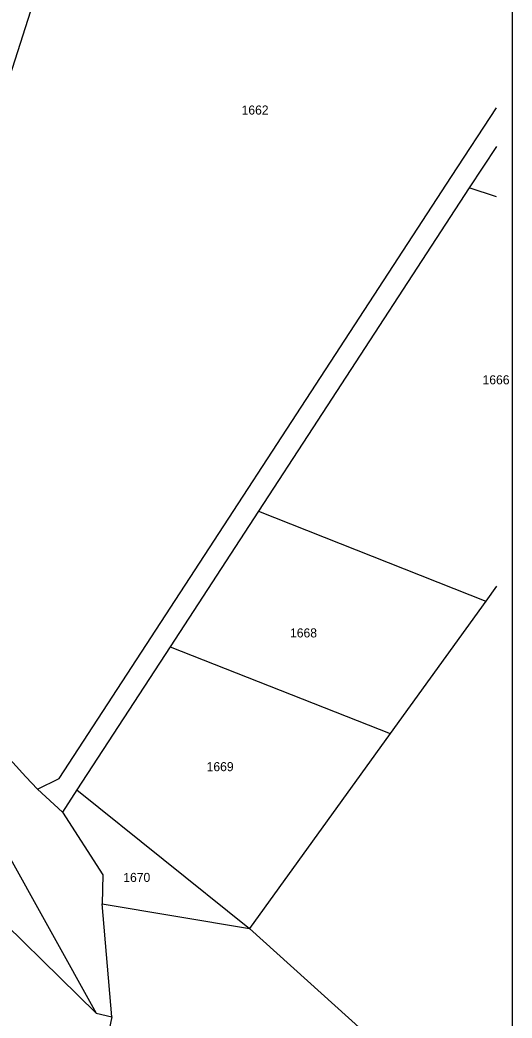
# Model space of a CAD drawing. Extents: x -583721 to -583071, y -1166145 to -1165065.
# Drawn here: x -583153 to -583071.5, y -1165584.9 to -1165419.8 of the extents above; entities that cross this region are included whole.
import ezdxf

# ---------------------------------------------------------------- set-up
doc = ezdxf.new("R2010")
doc.units = 0
for name, color, linetype in [('01_DOPRAVA', 7, 'Continuous'), ('56', 7, 'Continuous'), ('Parcelní čísla', 7, 'Continuous')]:
    doc.layers.add(name, color=color, linetype=linetype)

msp = doc.modelspace()

# ---------------------------------------------------------------- linework, layer by layer
at = {"layer": '01_DOPRAVA'}
for p, q in [((-583074.07, -1165449.03), (-583078.55, -1165447.56)), ((-583113.44, -1165501.07), (-583128.06, -1165523.48)), ((-583113.44, -1165501.07), (-583075.83, -1165515.92)), ((-583075.83, -1165515.92), (-583091.66, -1165537.85)), ((-583128.06, -1165523.48), (-583143.52, -1165547.17)), ((-583128.06, -1165523.48), (-583091.66, -1165537.85)), ((-583091.66, -1165537.85), (-583114.94, -1165570.1)), ((-583145.93, -1165550.86), (-583150.03, -1165547.02)), ((-583143.52, -1165547.17), (-583145.93, -1165550.86)), ((-583143.52, -1165547.17), (-583114.94, -1165570.1)), ((-583139.36, -1165566.03), (-583114.94, -1165570.1)), ((-583137.75, -1165584.74), (-583139.36, -1165566.03)), ((-583140.31, -1165584.13), (-583137.75, -1165584.74))]:
    msp.add_line(p, q, dxfattribs=at)
for points in [[(-583184.72, -1165523.62), (-583182.81, -1165517.68), (-583176.05, -1165496.65), (-583169.59, -1165475.46), (-583156.46, -1165434.65), (-583140.6, -1165385.28), (-583136.52, -1165371.96)], [(-583150.03, -1165547.02), (-583146.45, -1165545.26), (-583081.48, -1165445.65), (-583074.07, -1165434.28)], [(-583074.07, -1165440.69), (-583078.55, -1165447.56)], [(-583078.55, -1165447.56), (-583104.44, -1165487.27), (-583113.44, -1165501.07)], [(-583074.07, -1165513.48), (-583075.83, -1165515.92)], [(-583184.72, -1165523.62), (-583183.36, -1165525.42), (-583181.56, -1165526.25), (-583177.03, -1165527.17), (-583174.16, -1165528.32), (-583170.14, -1165530.21), (-583167.18, -1165531.96), (-583163.38, -1165534.51), (-583159.92, -1165537.17), (-583157.48, -1165539.31), (-583155.95, -1165540.79), (-583154.15, -1165542.64), (-583151.98, -1165545), (-583150.03, -1165547.02)], [(-583189.57, -1165538.7), (-583185.7, -1165535.42), (-583166.25, -1165544.93), (-583155.61, -1165556.61), (-583140.31, -1165584.13)], [(-583145.93, -1165550.86), (-583139.24, -1165561.21), (-583139.36, -1165566.03)], [(-583174.14, -1165566.51), (-583173.07, -1165563.46), (-583161.31, -1165563.6), (-583140.31, -1165584.13)], [(-583114.94, -1165570.1), (-583088.92, -1165593.54), (-583074.07, -1165603)], [(-583137.75, -1165584.74), (-583138.42, -1165587.89), (-583137.75, -1165588.71), (-583138.26, -1165590.59), (-583136.89, -1165590.9), (-583139.56, -1165601.27)]]:
    msp.add_lwpolyline(points, dxfattribs=at)
at = {"layer": '56'}
msp.add_lwpolyline([(-583516.97, -1166111.82), (-583516.97, -1165166.82), (-583071.47, -1165166.82), (-583071.47, -1166111.82)], close=True, dxfattribs=at)

# ---------------------------------------------------------------- texts
at = {"layer": 'Parcelní čísla'}
for s, p in [('1662', (-583116.25, -1165435.42)), ('1666', (-583076.35, -1165480.06)), ('1668', (-583108.23, -1165521.94)), ('1669', (-583122.04, -1165544.07)), ('1670', (-583135.84, -1165562.4))]:
    msp.add_text(s, height=1.5, dxfattribs=at).set_placement(p)

doc.saveas('drawing.dxf')
